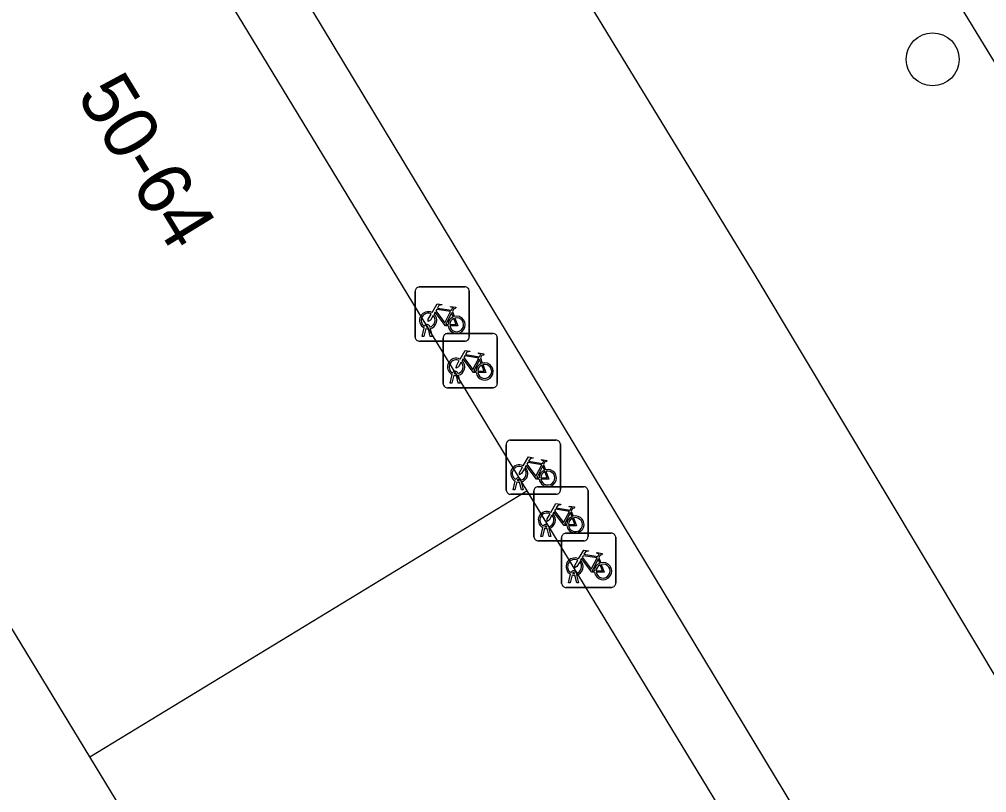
# Model space of a CAD drawing. Extents: x 159888 to 160757, y 384031 to 384746.
# Drawn here: x 160289.27 to 160307.15, y 384625.61 to 384639.9 of the extents above; entities that cross this region are included whole.
import ezdxf

# ---------------------------------------------------------------- set-up
doc = ezdxf.new("R2010")
doc.units = 0
for name, color, linetype in [('IMGEO_Boom', 7, 'Continuous'), ('IMGEO_Fietsenrek', 7, 'Continuous'), ('IMGEO_Pand', 7, 'Continuous'), ('IMGEO_Pand_nummerreeks', 7, 'Continuous'), ('IMGEO_Rijbaan_lokaal_open', 7, 'Continuous'), ('IMGEO_Voetpad_open', 7, 'Continuous')]:
    doc.layers.add(name, color=color, linetype=linetype)

msp = doc.modelspace()

# ---------------------------------------------------------------- linework, layer by layer
at = {"layer": 'IMGEO_Boom'}
msp.add_circle((160306.15, 384639.157), 0.489, dxfattribs=at)
at = {"layer": 'IMGEO_Fietsenrek'}
for p, q in [((160296.66, 384634.953), (160297.501, 384634.953)), ((160297.501, 384634.953), (160296.66, 384634.953)), ((160296.585, 384634.028), (160296.585, 384634.869)), ((160296.585, 384634.869), (160296.585, 384634.028)), ((160297.585, 384634.878), (160297.585, 384634.037)), ((160297.585, 384634.037), (160297.585, 384634.878)), ((160297.272, 384634.502), (160297.308, 384634.407)), ((160296.712, 384634.037), (160296.751, 384634.197)), ((160296.781, 384634.185), (160296.746, 384634.037)), ((160296.823, 384634.209), (160296.822, 384634.213)), ((160296.864, 384634.037), (160296.83, 384634.179)), ((160296.854, 384634.22), (160296.855, 384634.213)), ((160296.862, 384634.183), (160296.897, 384634.037)), ((160296.746, 384634.037), (160296.712, 384634.037)), ((160296.897, 384634.037), (160296.864, 384634.037)), ((160297.103, 384633.167), (160297.103, 384634.008)), ((160297.103, 384634.008), (160297.103, 384633.167)), ((160297.178, 384634.092), (160298.019, 384634.092)), ((160298.019, 384634.092), (160297.178, 384634.092)), ((160298.103, 384634.017), (160298.103, 384633.176)), ((160298.103, 384633.176), (160298.103, 384634.017)), ((160297.51, 384633.953), (160296.669, 384633.953)), ((160296.669, 384633.953), (160297.51, 384633.953)), ((160297.79, 384633.641), (160297.826, 384633.546)), ((160297.23, 384633.176), (160297.269, 384633.336)), ((160297.299, 384633.324), (160297.264, 384633.176)), ((160297.341, 384633.348), (160297.34, 384633.352)), ((160297.382, 384633.176), (160297.348, 384633.318)), ((160297.372, 384633.359), (160297.373, 384633.352)), ((160297.38, 384633.322), (160297.415, 384633.176)), ((160297.264, 384633.176), (160297.23, 384633.176)), ((160297.415, 384633.176), (160297.382, 384633.176)), ((160298.028, 384633.092), (160297.187, 384633.092)), ((160297.187, 384633.092), (160298.028, 384633.092)), ((160298.269, 384631.198), (160298.269, 384632.039)), ((160298.269, 384632.039), (160298.269, 384631.198)), ((160298.344, 384632.123), (160299.185, 384632.123)), ((160299.185, 384632.123), (160298.344, 384632.123)), ((160299.269, 384632.048), (160299.269, 384631.207)), ((160299.269, 384631.207), (160299.269, 384632.048)), ((160298.956, 384631.672), (160298.992, 384631.577)), ((160298.396, 384631.207), (160298.435, 384631.367)), ((160298.465, 384631.355), (160298.43, 384631.207)), ((160298.507, 384631.379), (160298.506, 384631.383)), ((160298.548, 384631.207), (160298.514, 384631.349)), ((160298.538, 384631.39), (160298.539, 384631.383)), ((160298.546, 384631.353), (160298.581, 384631.207)), ((160298.43, 384631.207), (160298.396, 384631.207)), ((160298.581, 384631.207), (160298.548, 384631.207)), ((160298.78, 384630.338), (160298.78, 384631.179)), ((160298.78, 384631.179), (160298.78, 384630.338)), ((160298.855, 384631.263), (160299.696, 384631.263)), ((160299.696, 384631.263), (160298.855, 384631.263)), ((160299.78, 384631.188), (160299.78, 384630.347)), ((160299.78, 384630.347), (160299.78, 384631.188)), ((160299.194, 384631.123), (160298.353, 384631.123)), ((160298.353, 384631.123), (160299.194, 384631.123)), ((160299.467, 384630.812), (160299.503, 384630.717)), ((160298.907, 384630.347), (160298.946, 384630.507)), ((160298.976, 384630.495), (160298.941, 384630.347)), ((160299.018, 384630.519), (160299.017, 384630.523)), ((160299.059, 384630.347), (160299.025, 384630.489)), ((160299.049, 384630.53), (160299.05, 384630.523)), ((160299.057, 384630.493), (160299.092, 384630.347)), ((160299.705, 384630.263), (160298.864, 384630.263)), ((160298.864, 384630.263), (160299.705, 384630.263)), ((160298.941, 384630.347), (160298.907, 384630.347)), ((160299.092, 384630.347), (160299.059, 384630.347)), ((160299.292, 384629.479), (160299.292, 384630.32)), ((160299.292, 384630.32), (160299.292, 384629.479)), ((160299.367, 384630.404), (160300.208, 384630.404)), ((160300.208, 384630.404), (160299.367, 384630.404)), ((160300.292, 384630.329), (160300.292, 384629.488)), ((160300.292, 384629.488), (160300.292, 384630.329)), ((160299.979, 384629.953), (160300.015, 384629.858)), ((160299.419, 384629.488), (160299.458, 384629.648)), ((160299.488, 384629.636), (160299.453, 384629.488)), ((160299.53, 384629.66), (160299.529, 384629.664)), ((160299.571, 384629.488), (160299.537, 384629.63)), ((160299.561, 384629.671), (160299.562, 384629.664)), ((160299.569, 384629.634), (160299.604, 384629.488)), ((160300.217, 384629.404), (160299.376, 384629.404)), ((160299.376, 384629.404), (160300.217, 384629.404)), ((160299.453, 384629.488), (160299.419, 384629.488)), ((160299.604, 384629.488), (160299.571, 384629.488))]:
    msp.add_line(p, q, dxfattribs=at)
for points in [[(160296.898, 384634.479), (160296.993, 384634.643), (160297.079, 384634.629), (160297.081, 384634.62), (160297.025, 384634.609), (160296.998, 384634.564), (160297.254, 384634.523)], [(160297.241, 384634.498), (160296.984, 384634.539), (160296.967, 384634.51), (160297.134, 384634.29), (160297.241, 384634.498)], [(160297.254, 384634.523), (160297.279, 384634.572), (160297.273, 384634.576), (160297.25, 384634.58), (160297.238, 384634.587), (160297.237, 384634.59), (160297.239, 384634.595), (160297.334, 384634.58), (160297.336, 384634.57), (160297.326, 384634.557), (160297.314, 384634.551), (160297.3, 384634.557), (160297.272, 384634.502)], [(160296.919, 384634.427), (160296.867, 384634.337), (160296.827, 384634.312), (160296.828, 384634.359), (160296.883, 384634.453)], [(160297.194, 384634.235), (160297.144, 384634.235), (160296.953, 384634.486), (160296.934, 384634.454)], [(160297.289, 384634.4), (160297.259, 384634.477), (160297.15, 384634.259), (160297.193, 384634.259)], [(160297.223, 384634.259), (160297.343, 384634.258), (160297.299, 384634.372)], [(160297.319, 384634.379), (160297.374, 384634.234), (160297.224, 384634.234)], [(160297.416, 384633.618), (160297.511, 384633.782), (160297.597, 384633.768), (160297.599, 384633.759), (160297.543, 384633.748), (160297.516, 384633.703), (160297.772, 384633.662)], [(160297.759, 384633.637), (160297.502, 384633.678), (160297.485, 384633.649), (160297.652, 384633.429), (160297.759, 384633.637)], [(160297.772, 384633.662), (160297.797, 384633.711), (160297.791, 384633.715), (160297.768, 384633.719), (160297.756, 384633.726), (160297.755, 384633.729), (160297.757, 384633.734), (160297.852, 384633.719), (160297.854, 384633.709), (160297.844, 384633.696), (160297.832, 384633.69), (160297.818, 384633.696), (160297.79, 384633.641)], [(160297.437, 384633.566), (160297.385, 384633.476), (160297.345, 384633.451), (160297.346, 384633.498), (160297.401, 384633.592)], [(160297.712, 384633.374), (160297.662, 384633.374), (160297.471, 384633.625), (160297.452, 384633.593)], [(160297.807, 384633.539), (160297.777, 384633.616), (160297.668, 384633.398), (160297.711, 384633.398)], [(160297.741, 384633.398), (160297.861, 384633.397), (160297.817, 384633.511)], [(160297.837, 384633.518), (160297.892, 384633.373), (160297.742, 384633.373)], [(160298.582, 384631.649), (160298.677, 384631.813), (160298.763, 384631.799), (160298.765, 384631.79), (160298.709, 384631.779), (160298.682, 384631.734), (160298.938, 384631.693)], [(160298.925, 384631.668), (160298.668, 384631.709), (160298.651, 384631.68), (160298.818, 384631.46), (160298.925, 384631.668)], [(160298.938, 384631.693), (160298.963, 384631.742), (160298.957, 384631.746), (160298.934, 384631.75), (160298.922, 384631.757), (160298.921, 384631.76), (160298.923, 384631.765), (160299.018, 384631.75), (160299.02, 384631.74), (160299.01, 384631.727), (160298.998, 384631.721), (160298.984, 384631.727), (160298.956, 384631.672)], [(160298.603, 384631.597), (160298.551, 384631.507), (160298.511, 384631.482), (160298.512, 384631.529), (160298.567, 384631.623)], [(160298.878, 384631.405), (160298.828, 384631.405), (160298.637, 384631.656), (160298.618, 384631.624)], [(160298.973, 384631.57), (160298.943, 384631.647), (160298.834, 384631.429), (160298.877, 384631.429)], [(160298.907, 384631.429), (160299.027, 384631.428), (160298.983, 384631.542)], [(160299.003, 384631.549), (160299.058, 384631.404), (160298.908, 384631.404)], [(160299.093, 384630.789), (160299.188, 384630.953), (160299.274, 384630.939), (160299.276, 384630.93), (160299.22, 384630.919), (160299.193, 384630.874), (160299.449, 384630.833)], [(160299.389, 384630.545), (160299.339, 384630.545), (160299.148, 384630.796), (160299.129, 384630.764)], [(160299.436, 384630.808), (160299.179, 384630.849), (160299.162, 384630.82), (160299.329, 384630.6), (160299.436, 384630.808)], [(160299.484, 384630.71), (160299.454, 384630.787), (160299.345, 384630.569), (160299.388, 384630.569)], [(160299.449, 384630.833), (160299.474, 384630.882), (160299.468, 384630.886), (160299.445, 384630.89), (160299.433, 384630.897), (160299.432, 384630.9), (160299.434, 384630.905), (160299.529, 384630.89), (160299.531, 384630.88), (160299.521, 384630.867), (160299.509, 384630.861), (160299.495, 384630.867), (160299.467, 384630.812)], [(160299.114, 384630.737), (160299.062, 384630.647), (160299.022, 384630.622), (160299.023, 384630.669), (160299.078, 384630.763)], [(160299.418, 384630.569), (160299.538, 384630.568), (160299.494, 384630.682)], [(160299.514, 384630.689), (160299.569, 384630.544), (160299.419, 384630.544)], [(160299.605, 384629.93), (160299.7, 384630.094), (160299.786, 384630.08), (160299.788, 384630.071), (160299.732, 384630.06), (160299.705, 384630.015), (160299.961, 384629.974)], [(160299.626, 384629.878), (160299.574, 384629.788), (160299.534, 384629.763), (160299.535, 384629.81), (160299.59, 384629.904)], [(160299.901, 384629.686), (160299.851, 384629.686), (160299.66, 384629.937), (160299.641, 384629.905)], [(160299.948, 384629.949), (160299.691, 384629.99), (160299.674, 384629.961), (160299.841, 384629.741), (160299.948, 384629.949)], [(160299.996, 384629.851), (160299.966, 384629.928), (160299.857, 384629.71), (160299.9, 384629.71)], [(160299.961, 384629.974), (160299.986, 384630.023), (160299.98, 384630.027), (160299.957, 384630.031), (160299.945, 384630.038), (160299.944, 384630.041), (160299.946, 384630.046), (160300.041, 384630.031), (160300.043, 384630.021), (160300.033, 384630.008), (160300.021, 384630.002), (160300.007, 384630.008), (160299.979, 384629.953)], [(160299.93, 384629.71), (160300.05, 384629.709), (160300.006, 384629.823)], [(160300.026, 384629.83), (160300.081, 384629.685), (160299.931, 384629.685)]]:
    msp.add_lwpolyline(points, dxfattribs=at)
for centre, radius, start, end in [((160296.663, 384634.875), 0.0779, 92.4484, 184.2845), ((160296.663, 384634.875), 0.0779, 92.4484, 184.2845), ((160297.507, 384634.875), 0.0779, 2.4484, 94.2845), ((160297.507, 384634.875), 0.0779, 2.4484, 94.2845), ((160296.825, 384634.338), 0.159, 62.6766, 242.1369), ((160296.825, 384634.338), 0.129, 63.3192, 238.903), ((160296.825, 384634.338), 0.129, 283.6043, 43.4302), ((160296.825, 384634.338), 0.159, 283.5766, 46.6042), ((160297.352, 384634.254), 0.159, 113.3408, 178.3217), ((160297.352, 384634.254), 0.159, 187.0065, 105.7708), ((160297.352, 384634.254), 0.129, 113.923, 177.9556), ((160297.352, 384634.254), 0.129, 188.6715, 104.5883), ((160296.805, 384634.209), 0.0499, 12.8025, 158.6934), ((160296.825, 384634.338), 0.159, 253.9967, 271.7867), ((160296.805, 384634.209), 0.0174, 12.8025, 163.4502), ((160296.825, 384634.338), 0.129, 253.415, 269.0204), ((160296.663, 384634.031), 0.0779, 182.4484, 274.2845), ((160296.663, 384634.031), 0.0779, 182.4484, 274.2845), ((160297.181, 384634.014), 0.0779, 92.4484, 184.2845), ((160297.181, 384634.014), 0.0779, 92.4484, 184.2845), ((160297.507, 384634.031), 0.0779, 272.4484, 4.2845), ((160297.507, 384634.031), 0.0779, 272.4484, 4.2845), ((160298.025, 384634.014), 0.0779, 2.4484, 94.2845), ((160298.025, 384634.014), 0.0779, 2.4484, 94.2845), ((160297.343, 384633.477), 0.159, 62.6766, 242.1369), ((160297.343, 384633.477), 0.129, 63.3192, 238.903), ((160297.343, 384633.477), 0.129, 283.6043, 43.4302), ((160297.343, 384633.477), 0.159, 283.5766, 46.6042), ((160297.87, 384633.393), 0.159, 113.3408, 178.3217), ((160297.87, 384633.393), 0.159, 187.0065, 105.7708), ((160297.87, 384633.393), 0.129, 113.923, 177.9556), ((160297.87, 384633.393), 0.129, 188.6715, 104.5883), ((160297.323, 384633.348), 0.0499, 12.8025, 158.6934), ((160297.343, 384633.477), 0.159, 253.9967, 271.7867), ((160297.323, 384633.348), 0.0174, 12.8025, 163.4502), ((160297.343, 384633.477), 0.129, 253.415, 269.0204), ((160297.181, 384633.17), 0.0779, 182.4484, 274.2845), ((160297.181, 384633.17), 0.0779, 182.4484, 274.2845), ((160298.025, 384633.17), 0.0779, 272.4484, 4.2845), ((160298.025, 384633.17), 0.0779, 272.4484, 4.2845), ((160298.347, 384632.045), 0.0779, 92.4484, 184.2845), ((160298.347, 384632.045), 0.0779, 92.4484, 184.2845), ((160299.191, 384632.045), 0.0779, 2.4484, 94.2845), ((160299.191, 384632.045), 0.0779, 2.4484, 94.2845), ((160298.509, 384631.508), 0.159, 62.6766, 242.1369), ((160298.509, 384631.508), 0.129, 63.3192, 238.903), ((160298.509, 384631.508), 0.129, 283.6043, 43.4302), ((160298.509, 384631.508), 0.159, 283.5766, 46.6042), ((160299.036, 384631.424), 0.159, 113.3408, 178.3217), ((160299.036, 384631.424), 0.159, 187.0065, 105.7708), ((160299.036, 384631.424), 0.129, 113.923, 177.9556), ((160299.036, 384631.424), 0.129, 188.6715, 104.5883), ((160298.489, 384631.379), 0.0499, 12.8025, 158.6934), ((160298.509, 384631.508), 0.159, 253.9967, 271.7867), ((160298.489, 384631.379), 0.0174, 12.8025, 163.4502), ((160298.509, 384631.508), 0.129, 253.415, 269.0204), ((160298.347, 384631.201), 0.0779, 182.4484, 274.2845), ((160298.347, 384631.201), 0.0779, 182.4484, 274.2845), ((160298.858, 384631.185), 0.0779, 92.4484, 184.2845), ((160298.858, 384631.185), 0.0779, 92.4484, 184.2845), ((160299.191, 384631.201), 0.0779, 272.4484, 4.2845), ((160299.191, 384631.201), 0.0779, 272.4484, 4.2845), ((160299.702, 384631.185), 0.0779, 2.4484, 94.2845), ((160299.702, 384631.185), 0.0779, 2.4484, 94.2845), ((160299.02, 384630.648), 0.159, 62.6766, 242.1369), ((160299.02, 384630.648), 0.129, 63.3192, 238.903), ((160299.02, 384630.648), 0.129, 283.6043, 43.4302), ((160299.02, 384630.648), 0.159, 283.5766, 46.6042), ((160299.547, 384630.564), 0.159, 113.3408, 178.3217), ((160299.547, 384630.564), 0.159, 187.0065, 105.7708), ((160299.547, 384630.564), 0.129, 113.923, 177.9556), ((160299.547, 384630.564), 0.129, 188.6715, 104.5883), ((160299, 384630.519), 0.0499, 12.8025, 158.6934), ((160299.02, 384630.648), 0.159, 253.9967, 271.7867), ((160299, 384630.519), 0.0174, 12.8025, 163.4502), ((160299.02, 384630.648), 0.129, 253.415, 269.0204), ((160298.858, 384630.341), 0.0779, 182.4484, 274.2845), ((160298.858, 384630.341), 0.0779, 182.4484, 274.2845), ((160299.37, 384630.326), 0.0779, 92.4484, 184.2845), ((160299.37, 384630.326), 0.0779, 92.4484, 184.2845), ((160299.702, 384630.341), 0.0779, 272.4484, 4.2845), ((160299.702, 384630.341), 0.0779, 272.4484, 4.2845), ((160300.214, 384630.326), 0.0779, 2.4484, 94.2845), ((160300.214, 384630.326), 0.0779, 2.4484, 94.2845), ((160299.532, 384629.789), 0.159, 62.6766, 242.1369), ((160299.532, 384629.789), 0.129, 63.3192, 238.903), ((160299.532, 384629.789), 0.159, 283.5766, 46.6042), ((160299.512, 384629.66), 0.0499, 12.8025, 158.6934), ((160299.532, 384629.789), 0.129, 283.6043, 43.4302), ((160300.059, 384629.705), 0.159, 113.3408, 178.3217), ((160300.059, 384629.705), 0.159, 187.0065, 105.7708), ((160300.059, 384629.705), 0.129, 113.923, 177.9556), ((160300.059, 384629.705), 0.129, 188.6715, 104.5883), ((160299.532, 384629.789), 0.159, 253.9967, 271.7867), ((160299.512, 384629.66), 0.0174, 12.8025, 163.4502), ((160299.532, 384629.789), 0.129, 253.415, 269.0204), ((160299.37, 384629.482), 0.0779, 182.4484, 274.2845), ((160299.37, 384629.482), 0.0779, 182.4484, 274.2845), ((160300.214, 384629.482), 0.0779, 272.4484, 4.2845), ((160300.214, 384629.482), 0.0779, 272.4484, 4.2845)]:
    msp.add_arc(centre, radius, start, end, dxfattribs=at)
at = {"layer": 'IMGEO_Pand'}
for points in [[(160290.541, 384644.514), (160298.65, 384631.187)], [(160290.57, 384626.272), (160282.461, 384639.599)], [(160290.57, 384626.272), (160298.65, 384631.187)], [(160298.65, 384631.187), (160306.76, 384617.86)], [(160298.679, 384612.945), (160290.57, 384626.272)]]:
    msp.add_lwpolyline(points, dxfattribs=at)
at = {"layer": 'IMGEO_Rijbaan_lokaal_open'}
msp.add_lwpolyline([(160321.406, 384616.073), (160317.711, 384622.136), (160307.873, 384638.16), (160301.531, 384648.544), (160298.876, 384652.753), (160298.058, 384654.175), (160295.915, 384657.644), (160295.049, 384658.989), (160293.099, 384661.719), (160291.862, 384663.382), (160291.043, 384664.488), (160290.456, 384665.23)], dxfattribs=at)
at = {"layer": 'IMGEO_Voetpad_open'}
for points in [[(160267.612, 384684.826), (160315.278, 384605.986), (160314.349, 384605.388)], [(160320.652, 384616.138), (160319.773, 384614.17), (160319.258, 384611.311), (160317.034, 384611.85), (160315.197, 384614.857), (160310.673, 384622.147), (160302.886, 384635.143), (160296.564, 384645.495), (160293.098, 384651.114), (160289.611, 384656.759)]]:
    msp.add_lwpolyline(points, dxfattribs=at)

# ---------------------------------------------------------------- texts
at = {"layer": 'IMGEO_Pand_nummerreeks'}
msp.add_text('50-64', height=1, rotation=301.4205, dxfattribs=at).set_placement((160290.317, 384638.49))

doc.saveas('drawing.dxf')
